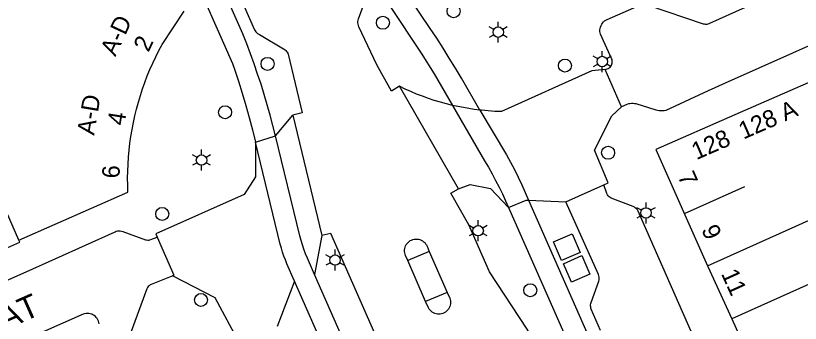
# Model space of a CAD drawing. Extents: x 122462 to 123306, y 485548 to 486417.
# Drawn here: x 122997.6 to 123065.1, y 485589.4 to 485615.8 of the extents above; entities that cross this region are included whole.
import ezdxf

# ---------------------------------------------------------------- set-up
doc = ezdxf.new("R2010")
doc.units = 0
for name, color, linetype in [('B-WE-IE-MEUBILAIR_WEGMEUBILAIR_VERKEERSBORD-S', 7, 'Continuous'), ('Level 1', 7, 'Continuous'), ('Level 17', 7, 'Continuous'), ('Level 4', 7, 'Continuous'), ('Level 42', 7, 'Continuous'), ('Level 50', 7, 'Continuous'), ('Level 53', 7, 'Continuous'), ('N-WE-AL-T25', 7, 'Continuous'), ('N-WE-GR-BOOM_DOORWORTELBARE RUIMTE-G', 7, 'Continuous')]:
    doc.layers.add(name, color=color, linetype=linetype)

msp = doc.modelspace()

# ---------------------------------------------------------------- linework, layer by layer
at = {"layer": 'Level 1'}
msp.add_line((123059.246, 485589.771), (123061.324, 485585.201), dxfattribs=at)
for points in [[(122997.93, 485596.553), (123007.306, 485600.684), (123007.286, 485601.283), (123007.281, 485601.883), (123007.29, 485602.483), (123007.315, 485603.082), (123007.354, 485603.68), (123007.408, 485604.278), (123007.477, 485604.874), (123007.561, 485605.467), (123007.66, 485606.059), (123007.773, 485606.648), (123007.901, 485607.234), (123008.043, 485607.817), (123008.2, 485608.395), (123008.371, 485608.97), (123008.557, 485609.541), (123008.756, 485610.106), (123008.97, 485610.667), (123009.197, 485611.222), (123009.438, 485611.771), (123009.693, 485612.314), (123009.961, 485612.85), (123010.242, 485613.38), (123012.15, 485616.245)], [(123066.279, 485610.269), (123059.494, 485607.31), (123052.709, 485604.35), (123057.168, 485594.345)], [(122984.146, 485590.223), (122987.657, 485591.78), (122998.009, 485596.37), (122997.93, 485596.553)], [(123057.168, 485594.345), (123057.199, 485594.269), (123059.246, 485589.771)]]:
    msp.add_lwpolyline(points, dxfattribs=at)
at = {"layer": 'Level 17'}
for p, q in [((123049.773, 485608.009), (123048.34, 485611.224)), ((123035.751, 485600.96), (123030.658, 485609.771)), ((123019.998, 485605.511), (123021.474, 485607.301)), ((123021.474, 485607.301), (123023.979, 485596.932)), ((123018.282, 485604.973), (123019.998, 485605.511)), ((123044.983, 485599.849), (123048.227, 485601.292)), ((123041.762, 485599.986), (123044.983, 485599.849)), ((123023.979, 485596.932), (123023.363, 485593.587)), ((123033.226, 485595.576), (123031.375, 485594.784)), ((123033.226, 485595.576), (123034.766, 485592.055)), ((123032.913, 485591.281), (123031.375, 485594.784)), ((123021.64, 485593.014), (123020.133, 485589.131)), ((123034.766, 485592.055), (123032.913, 485591.281))]:
    msp.add_line(p, q, dxfattribs=at)
for points in [[(122993.592, 485663.049), (122999.28, 485650.327), (123008.799, 485628.736), (123016.29, 485611.745), (123016.465, 485611.256), (123016.802, 485610.219), (123017.126, 485609.178), (123017.436, 485608.133), (123017.732, 485607.083), (123018.014, 485606.03), (123018.282, 485604.973)], [(123011.497, 485629.774), (123018.19, 485614.631), (123018.238, 485614.544), (123018.295, 485614.464), (123018.362, 485614.391), (123018.437, 485614.326), (123018.52, 485614.272), (123018.608, 485614.227), (123020.829, 485612.895), (123020.897, 485612.84), (123020.956, 485612.776), (123021.007, 485612.706), (123021.048, 485612.629), (123021.079, 485612.547), (123022.289, 485607.488), (123021.474, 485607.301)], [(123019.998, 485605.511), (123019.775, 485606.405), (123019.539, 485607.296), (123019.289, 485608.183), (123019.027, 485609.066), (123018.751, 485609.946), (123018.462, 485610.821), (123018.16, 485611.691), (123017.845, 485612.557), (123017.518, 485613.419), (123017.177, 485614.275), (123010.486, 485629.385)], [(123030.658, 485609.771), (123029.973, 485609.352), (123028.711, 485611.622), (123027.162, 485614.876), (123027.123, 485614.986), (123027.098, 485615.101), (123027.087, 485615.217), (123027.09, 485615.334), (123027.107, 485615.45), (123027.138, 485615.563), (123027.828, 485617.47)], [(123037.568, 485607.728), (123035.987, 485610.469), (123035.471, 485611.338), (123034.945, 485612.202), (123034.409, 485613.059), (123033.863, 485613.91), (123033.308, 485614.755), (123031.627, 485617.225)], [(123029.8, 485616.72), (123032.528, 485612.632), (123033.644, 485610.855), (123035.22, 485608.135)], [(123048.34, 485611.224), (123048.438, 485611.236), (123048.534, 485611.262), (123048.624, 485611.303), (123048.708, 485611.357), (123048.782, 485611.422), (123048.846, 485611.498), (123048.898, 485611.583), (123048.936, 485611.674), (123048.961, 485611.77), (123048.97, 485611.869), (123048.965, 485611.968), (123048.945, 485612.065), (123048.911, 485612.158), (123047.946, 485614.246), (123047.919, 485614.369), (123047.906, 485614.495), (123047.908, 485614.622), (123047.924, 485614.747), (123047.955, 485614.87), (123048, 485614.988), (123048.058, 485615.1), (123048.129, 485615.205), (123048.212, 485615.301), (123048.305, 485615.387), (123048.407, 485615.461), (123048.517, 485615.523), (123051.285, 485616.708)], [(123052.045, 485616.748), (123056.793, 485615.153), (123056.874, 485615.133), (123056.956, 485615.122), (123057.04, 485615.121), (123057.122, 485615.128), (123057.206, 485615.145), (123057.288, 485615.172), (123057.366, 485615.208), (123060.436, 485616.571)], [(123067.352, 485613.901), (123058.667, 485610.037), (123057.216, 485609.392), (123053.572, 485607.68), (123053.431, 485607.659), (123053.29, 485607.65), (123053.148, 485607.652), (123053.006, 485607.665), (123052.866, 485607.69), (123052.729, 485607.726), (123051.018, 485608.252), (123050.886, 485608.275), (123050.753, 485608.287), (123050.62, 485608.287), (123050.487, 485608.275), (123050.355, 485608.252), (123050.226, 485608.218), (123049.773, 485608.009)], [(123048.34, 485611.224), (123047.213, 485611.102), (123039.425, 485607.595), (123038.851, 485607.618), (123038.279, 485607.657), (123037.707, 485607.711), (123037.568, 485607.728)], [(123035.22, 485608.135), (123034.696, 485608.264), (123034.176, 485608.407), (123033.659, 485608.563), (123033.146, 485608.732), (123032.638, 485608.914), (123032.135, 485609.109), (123031.637, 485609.317), (123031.145, 485609.538), (123030.658, 485609.771)], [(123037.568, 485607.728), (123037.095, 485607.788), (123036.623, 485607.859), (123036.154, 485607.94), (123035.686, 485608.033), (123035.22, 485608.135)], [(123035.22, 485608.135), (123037.979, 485603.375), (123038.309, 485602.817), (123038.628, 485602.252), (123038.935, 485601.681), (123039.23, 485601.104), (123039.514, 485600.521), (123039.786, 485599.932), (123040.046, 485599.338)], [(123037.568, 485607.728), (123039.868, 485603.876), (123040.216, 485603.244), (123040.551, 485602.605), (123040.873, 485601.959), (123041.183, 485601.308), (123041.479, 485600.65), (123041.762, 485599.986)], [(123048.227, 485601.292), (123048.624, 485601.468), (123047.445, 485604.281), (123048.927, 485607.239), (123049.773, 485608.009)], [(123023.363, 485593.587), (123022.737, 485595.007), (123022.583, 485595.38), (123022.441, 485595.758), (123022.31, 485596.14), (123022.191, 485596.526), (123022.083, 485596.915), (123019.998, 485605.511)], [(123018.282, 485604.973), (123018.278, 485601.977), (123017.297, 485600.459), (123009.69, 485597.095), (123009.829, 485596.814)], [(123021.64, 485593.014), (123020.983, 485594.505), (123020.846, 485594.838), (123020.72, 485595.175), (123020.605, 485595.517), (123020.5, 485595.861), (123020.407, 485596.209), (123018.282, 485604.973)], [(123058.67, 485552.182), (123057.954, 485552.003), (123045.955, 485579.297), (123042.036, 485588.212), (123041.651, 485588.878), (123038.409, 485593.821), (123036.634, 485597.866), (123035.079, 485600.573), (123035.751, 485600.96)], [(123035.751, 485600.96), (123036.742, 485601.322), (123038.49, 485600.991), (123040.046, 485599.338)], [(123065.252, 485567.18), (123057.88, 485583.878), (123051.185, 485599.043), (123051.122, 485599.14), (123051.047, 485599.228), (123050.962, 485599.306), (123050.867, 485599.373), (123050.765, 485599.427), (123048.878, 485600.157), (123048.781, 485600.211), (123048.692, 485600.279), (123048.614, 485600.358), (123048.547, 485600.447), (123048.494, 485600.545), (123048.227, 485601.292)], [(123040.046, 485599.338), (123041.572, 485599.994), (123041.762, 485599.986)], [(123041.762, 485599.986), (123050.168, 485580.915), (123057.406, 485564.496), (123060.988, 485556.327)], [(123047.962, 485588.775), (123047.16, 485590.608), (123047.129, 485590.701), (123047.108, 485590.797), (123047.099, 485590.894), (123047.101, 485590.992), (123047.115, 485591.089), (123047.139, 485591.184), (123047.822, 485593.031), (123047.842, 485593.144), (123047.849, 485593.259), (123047.841, 485593.374), (123047.82, 485593.486), (123047.785, 485593.596), (123044.983, 485599.849)], [(123040.046, 485599.338), (123048.462, 485580.26), (123059.398, 485555.469), (123059.862, 485554.314)], [(122988.609, 485589.427), (122998.537, 485593.815), (123006.192, 485597.267), (123006.3, 485597.308), (123006.413, 485597.335), (123006.528, 485597.346), (123006.644, 485597.343), (123006.758, 485597.325), (123006.869, 485597.292), (123008.827, 485596.58), (123008.914, 485596.558), (123009.004, 485596.548), (123009.094, 485596.549), (123009.183, 485596.562), (123009.27, 485596.587), (123009.829, 485596.814)], [(123009.829, 485596.814), (123011.26, 485593.525), (123011.172, 485593.49)], [(123046.701, 485548.322), (123046.561, 485548.553), (123047.199, 485548.963), (123044.456, 485555.187), (123044.183, 485555.787), (123044.101, 485555.953), (123044.011, 485556.114), (123043.913, 485556.271), (123043.808, 485556.423), (123041.421, 485559.639), (123041.159, 485560.03), (123040.581, 485561.155), (123034.527, 485574.906), (123024.753, 485597.108), (123023.979, 485596.932)], [(123031.375, 485594.784), (123031.182, 485595.223), (123031.139, 485595.338), (123031.111, 485595.457), (123031.097, 485595.578), (123031.097, 485595.7), (123031.113, 485595.822), (123031.143, 485595.94), (123031.188, 485596.054), (123031.246, 485596.162), (123031.316, 485596.262), (123031.399, 485596.353), (123031.491, 485596.433), (123031.593, 485596.501), (123031.702, 485596.556), (123031.817, 485596.598), (123031.936, 485596.625), (123032.058, 485596.638), (123032.18, 485596.636), (123032.301, 485596.619), (123032.419, 485596.588), (123032.533, 485596.543), (123032.64, 485596.484), (123032.739, 485596.412), (123032.829, 485596.329), (123032.908, 485596.236), (123032.976, 485596.134), (123033.03, 485596.024), (123033.226, 485595.576)], [(123011.172, 485593.49), (123009.301, 485592.741), (123009.209, 485592.69), (123009.125, 485592.626), (123009.052, 485592.55), (123008.99, 485592.465), (123008.942, 485592.371), (123007.06, 485587.285)], [(123011.172, 485593.49), (123014.779, 485591.605), (123016.877, 485587.708)], [(123043.32, 485548.322), (123032.023, 485573.944), (123023.363, 485593.587)], [(123041.333, 485548.322), (123030.329, 485573.294), (123021.64, 485593.014)], [(123034.766, 485592.055), (123034.986, 485591.55), (123035.023, 485591.434), (123035.045, 485591.314), (123035.053, 485591.193), (123035.046, 485591.071), (123035.025, 485590.951), (123034.989, 485590.835), (123034.939, 485590.724), (123034.876, 485590.62), (123034.801, 485590.524), (123034.715, 485590.437), (123034.62, 485590.362), (123034.515, 485590.299), (123034.404, 485590.25), (123034.288, 485590.214), (123034.168, 485590.192), (123034.047, 485590.185), (123033.925, 485590.193), (123033.805, 485590.215), (123033.689, 485590.252), (123033.578, 485590.302), (123033.475, 485590.366), (123033.379, 485590.441), (123033.294, 485590.528), (123033.219, 485590.624), (123033.157, 485590.729), (123032.913, 485591.281)], [(123004.817, 485589.339), (123004.8, 485589.461), (123004.767, 485589.58), (123004.72, 485589.694), (123004.659, 485589.801), (123004.585, 485589.899), (123004.5, 485589.988), (123004.404, 485590.065), (123004.299, 485590.13), (123004.187, 485590.181), (123004.069, 485590.217), (123003.948, 485590.239), (123003.825, 485590.245), (123003.702, 485590.236), (123003.582, 485590.211), (123003.465, 485590.172), (122998.474, 485587.984)]]:
    msp.add_lwpolyline(points, dxfattribs=at)
at = {"layer": 'Level 4'}
for p, q in [((122997.93, 485596.553), (122989.883, 485614.69)), ((123057.168, 485594.345), (123067.337, 485598.913)), ((123069.395, 485594.33), (123059.246, 485589.771))]:
    msp.add_line(p, q, dxfattribs=at)
at = {"layer": 'Level 42'}
for points in [[(123044.611, 485594.797), (123043.915, 485596.391), (123045.509, 485597.087), (123046.205, 485595.493), (123044.611, 485594.797)], [(123045.46, 485592.94), (123044.769, 485594.52), (123046.349, 485595.211), (123047.04, 485593.631), (123045.46, 485592.94)]]:
    msp.add_lwpolyline(points, dxfattribs=at)
at = {"layer": 'Level 50'}
for p, q in [((123039.156, 485614.879), (123039.156, 485615.329)), ((123038.766, 485614.654), (123038.376, 485614.879)), ((123039.935, 485614.879), (123039.545, 485614.654)), ((123038.766, 485614.204), (123038.376, 485613.979)), ((123039.156, 485613.529), (123039.156, 485613.979)), ((123039.935, 485613.979), (123039.545, 485614.204)), ((123047.714, 485612.125), (123047.324, 485612.35)), ((123048.104, 485612.35), (123048.104, 485612.8)), ((123048.883, 485612.35), (123048.493, 485612.125)), ((123047.714, 485611.675), (123047.324, 485611.45)), ((123048.883, 485611.45), (123048.493, 485611.675)), ((123048.104, 485611), (123048.104, 485611.45)), ((123013.636, 485603.878), (123013.636, 485604.328)), ((123013.246, 485603.653), (123012.856, 485603.878)), ((123014.415, 485603.878), (123014.025, 485603.653)), ((123013.246, 485603.203), (123012.856, 485602.978)), ((123013.636, 485602.528), (123013.636, 485602.978)), ((123014.415, 485602.978), (123014.025, 485603.203)), ((123051.867, 485599.334), (123051.867, 485599.784)), ((123051.477, 485599.109), (123051.087, 485599.334)), ((123052.646, 485599.334), (123052.256, 485599.109)), ((123037.428, 485597.803), (123037.428, 485598.253)), ((123051.477, 485598.659), (123051.087, 485598.434)), ((123051.867, 485597.984), (123051.867, 485598.434)), ((123052.646, 485598.434), (123052.256, 485598.659)), ((123037.038, 485597.578), (123036.648, 485597.803)), ((123038.207, 485597.803), (123037.817, 485597.578)), ((123037.038, 485597.128), (123036.648, 485596.903)), ((123037.428, 485596.453), (123037.428, 485596.903)), ((123038.207, 485596.903), (123037.817, 485597.128)), ((123025.121, 485595.281), (123025.121, 485595.731)), ((123024.731, 485595.056), (123024.341, 485595.281)), ((123025.9, 485595.281), (123025.51, 485595.056)), ((123024.731, 485594.606), (123024.341, 485594.381)), ((123025.121, 485593.931), (123025.121, 485594.381)), ((123025.9, 485594.381), (123025.51, 485594.606))]:
    msp.add_line(p, q, dxfattribs=at)
for centre in [(123039.156, 485614.429), (123048.104, 485611.9), (123013.636, 485603.428), (123051.867, 485598.884), (123037.428, 485597.353), (123025.121, 485594.831)]:
    msp.add_circle(centre, 0.45, dxfattribs=at)
at = {"layer": 'Level 53'}
for centre in [(123035.319, 485616.232), (123029.232, 485615.232), (123019.312, 485611.701), (123044.898, 485611.552), (123015.655, 485607.54), (123048.604, 485604.059), (123010.251, 485598.796), (123041.915, 485592.24), (123013.589, 485591.403)]:
    msp.add_circle(centre, 0.56, dxfattribs=at)
at = {"layer": 'N-WE-AL-T25'}
msp.add_line((123055.17, 485598.83), (123060.38, 485601.151), dxfattribs=at)

# ---------------------------------------------------------------- texts
at = {"layer": 'B-WE-IE-MEUBILAIR_WEGMEUBILAIR_VERKEERSBORD-S'}
for s, rotation, p in [('A-D', 65.01873, (123006.224, 485612.279)), ('2', 65.01873, (123009.072, 485612.639)), ('A-D', 80.61579, (123004.396, 485605.514)), ('128 A', 23.56363, (123060.247, 485605.184)), ('4', 80.61579, (123006.998, 485606.342)), ('128', 23.57004, (123056.195, 485603.416)), ('6', 88.47843, (123006.582, 485601.848)), ('7', 294.00521, (123054.559, 485602.05)), ('9', 294.01656, (123056.603, 485597.459)), ('11', 294.44496, (123058.301, 485593.665))]:
    msp.add_text(s, height=1.5, rotation=rotation, dxfattribs=at).set_placement(p)
at = {"layer": 'N-WE-GR-BOOM_DOORWORTELBARE RUIMTE-G'}
msp.add_text('TWEEDE OOSTERPARKSTRAAT', height=2, rotation=23.83508, dxfattribs=at).set_placement((122962.082, 485573.487))

doc.saveas('drawing.dxf')
